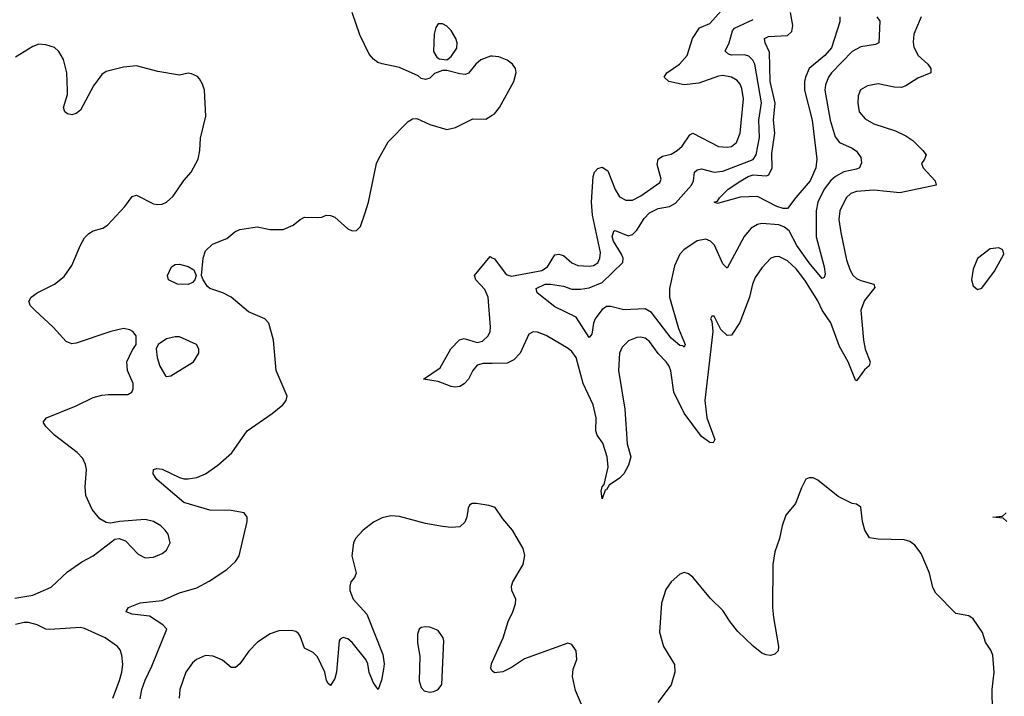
# Model space of a CAD drawing. Header units: inches. Extents: x 1843162 to 1959474, y 907081 to 1016326.
# Tile 355 of 656: x 1947809 to 1952375, y 933079 to 936217. Entities that reach past the tile are written whole.
import ezdxf

# ---------------------------------------------------------------- set-up
doc = ezdxf.new("R2010")
doc.units = ezdxf.units.IN
doc.header["$MEASUREMENT"] = 0
doc.layers.add('B9943', color=7, linetype='Continuous')
doc.layers.add('B9953', color=7, linetype='Continuous')

msp = doc.modelspace()

# ---------------------------------------------------------------- linework, layer by layer
at = {"layer": 'B9943', "color": 5}
for points, elevation in [([(1950000, 936047.2), (1949992.2, 936047.8), (1949947.3, 936030), (1949924, 936010), (1949890, 935969), (1949876.8, 935963.2), (1949850, 935965.2), (1949790, 935981.2), (1949770, 935981.2), (1949733, 935967), (1949710, 935946), (1949690, 935939), (1949670, 935944), (1949656.6, 935956.6), (1949570, 935995.1), (1949490, 936011.3), (1949470, 936018.7), (1949450, 936033.3), (1949430, 936057), (1949386.2, 936146.2), (1949350.9, 936250)], 620), ([(1947786.7, 933533.3), (1947870, 933547.1), (1947954.7, 933585.3), (1948030, 933655.8), (1948097.1, 933702.9), (1948150, 933730.6), (1948250, 933807.3), (1948270, 933811), (1948299.3, 933799.3), (1948357.7, 933737.7), (1948390, 933721.3), (1948430, 933723.7), (1948470, 933741.6), (1948490, 933757.3), (1948506.6, 933790), (1948497, 933830), (1948483.7, 933850), (1948462.7, 933870), (1948430, 933889.6), (1948390, 933898.4), (1948270.9, 933889.1), (1948230, 933881.2), (1948210, 933885.2), (1948181.1, 933901.1), (1948144.6, 933944.6), (1948115.8, 934010), (1948112.2, 934050), (1948118.3, 934130), (1948114.1, 934154.1), (1948101.6, 934181.6), (1948075.6, 934210), (1947969.7, 934290), (1947929.6, 934330), (1947918, 934350), (1947933.2, 934370), (1948070, 934426), (1948150, 934464.6), (1948190, 934475.8), (1948218.4, 934478.4), (1948310, 934478.8), (1948328.7, 934490), (1948334.5, 934505.5), (1948334.5, 934530), (1948309.3, 934590), (1948306, 934630), (1948330, 934682), (1948348.7, 934710), (1948349, 934750), (1948334, 934770), (1948319.1, 934779.1), (1948290, 934785.1), (1948231.3, 934770), (1948070, 934715.8), (1948050, 934713), (1948024.9, 934724.9), (1947964.5, 934790), (1947878.4, 934870), (1947859.5, 934890), (1947851.8, 934910), (1947862, 934930), (1947889.6, 934950), (1947969.8, 934990.2), (1948014.6, 935025.4), (1948050, 935076.3), (1948090, 935170.6), (1948110, 935204.4), (1948130, 935224.9), (1948150, 935237), (1948194, 935250), (1948216.1, 935263.9), (1948296, 935350), (1948330, 935396), (1948350, 935402.8), (1948430, 935363.1), (1948450, 935359.5), (1948470, 935361.1), (1948490, 935370.3), (1948521, 935399), (1948570, 935470.6), (1948603.7, 935510), (1948636, 935570), (1948643.7, 935610), (1948647.3, 935667.3), (1948671.8, 935770), (1948665.2, 935890), (1948657.2, 935917.2), (1948642, 935942), (1948632.7, 935952.7), (1948605.6, 935965.6), (1948590, 935969.2), (1948550, 935959.5), (1948450, 935976.4), (1948350, 936002), (1948290, 935996.3), (1948210, 935976.2), (1948190, 935962), (1948151.2, 935910), (1948090, 935797.6), (1948070, 935782), (1948050, 935775.8), (1948030, 935780.5), (1948018.4, 935790), (1948011.3, 935810), (1948029.7, 935870), (1948030.9, 935889.1), (1948027.7, 935970), (1948011.4, 936031.4), (1947990, 936069.6), (1947970, 936087.3), (1947930, 936100.7), (1947897.5, 936102.5), (1947870, 936092), (1947790, 936042.7)], 640), ([(1948366.7, 933066.7), (1948375.8, 933110), (1948390, 933154), (1948421.2, 933218.8), (1948491.7, 933390), (1948472.2, 933410), (1948410, 933450.5), (1948330, 933459.8), (1948302.9, 933470), (1948304.4, 933475.6), (1948312.7, 933490), (1948367.6, 933512.4), (1948470, 933522.5), (1948550, 933559), (1948630, 933582), (1948687.4, 933612.6), (1948770, 933667.3), (1948810, 933704.4), (1948826.6, 933730), (1948863.1, 933890), (1948863.5, 933910), (1948849.3, 933930), (1948790, 933939.8), (1948690, 933941.7), (1948570, 933978), (1948444, 934084), (1948427.3, 934110), (1948429.3, 934130), (1948445.3, 934134.7), (1948470, 934132.3), (1948550, 934092.8), (1948570, 934087.8), (1948590, 934087), (1948630, 934094.3), (1948669.9, 934110.1), (1948727.2, 934150), (1948792.7, 934207.3), (1948863.7, 934310), (1948979.3, 934390), (1949029, 934430), (1949044, 934450), (1949049, 934470), (1948997.4, 934590), (1948986, 934730), (1948964, 934810), (1948945.1, 934830), (1948870, 934861.5), (1948789.8, 934930), (1948750.3, 934950.3), (1948690, 934969.9), (1948679, 934979), (1948659.1, 935010), (1948652, 935030), (1948659.6, 935110), (1948670, 935144.9), (1948703.6, 935176.4), (1948770, 935202), (1948807.2, 935232.8), (1948830, 935243.2), (1948910, 935256.1), (1948970, 935243), (1949030, 935243.8), (1949077, 935263), (1949110, 935290.4), (1949130, 935300.5), (1949190, 935299.3), (1949210, 935301.6), (1949230, 935310.4), (1949250, 935308.2), (1949270, 935300.5), (1949330, 935247.3), (1949350, 935237.3), (1949370, 935238.8), (1949390, 935258), (1949410, 935316), (1949425.7, 935370), (1949463.9, 935550), (1949472.2, 935570), (1949517.6, 935650), (1949610, 935744), (1949630, 935757.3), (1949650, 935758.8), (1949710, 935730.6), (1949790, 935707.7), (1949830, 935716.3), (1949910, 935757.1), (1949970, 935755.8), (1950000, 935774.3)], 620), ([(1950000, 934622.6), (1949957.6, 934622.4), (1949930, 934615.2), (1949909.6, 934590.4), (1949890, 934549.7), (1949870, 934527.2), (1949850, 934515.8), (1949830, 934512.6), (1949810, 934515.6), (1949750, 934538.4), (1949682, 934550), (1949758.2, 934601.8), (1949808.7, 934690), (1949847.7, 934732.3), (1949870, 934737.5), (1949930, 934719.2), (1949954.8, 934725.2), (1949981, 934750), (1949989.9, 934770), (1949992.2, 934790), (1949980.6, 934930), (1949965.6, 934965.6), (1949924.1, 935010), (1949918, 935030), (1949990, 935118), (1950000, 935112.4)], 580), ([(1950000, 933958.6), (1949984.1, 933964.1), (1949927.7, 933972.3), (1949907.7, 933972.3), (1949894.8, 933965.2), (1949888.1, 933951.9), (1949883, 933910), (1949873.8, 933886.2), (1949850, 933865.1), (1949810, 933861.6), (1949770, 933866.3), (1949690, 933880.5), (1949570, 933913), (1949530, 933915.8), (1949490, 933906.6), (1949450, 933886.6), (1949401.3, 933850), (1949365.3, 933810), (1949357, 933790), (1949349.1, 933730), (1949368.4, 933650), (1949362, 933630), (1949344.9, 933610), (1949339.5, 933590), (1949340.3, 933570), (1949355.5, 933530), (1949419.1, 933459.1), (1949492.7, 933272.7), (1949498.3, 933230), (1949495.4, 933204.6), (1949486.7, 933153.3), (1949470.4, 933109.6), (1949450, 933140.9), (1949430, 933189.5), (1949422.6, 933230), (1949413.3, 933250), (1949350, 933327.8), (1949330, 933345.6), (1949308.8, 933351.2), (1949295.5, 933344.5), (1949290, 933335.3), (1949278, 933190), (1949270, 933161.2), (1949250, 933129.6), (1949238.6, 933138.6), (1949231.8, 933151.8), (1949223.1, 933190), (1949190, 933261.3), (1949170, 933282.6), (1949130, 933302), (1949110, 933358), (1949101.6, 933370), (1949090, 933378.9), (1949070, 933383.5), (1949010, 933382), (1948970, 933368.6), (1948912.2, 933330), (1948872.1, 933287.9), (1948830, 933229.6), (1948810, 933212), (1948790, 933212.3), (1948750, 933246.6), (1948705.6, 933265.6), (1948670, 933267.6), (1948628.5, 933250), (1948610, 933234.3), (1948579.6, 933190), (1948551.5, 933110), (1948548.9, 933070)], 620), ([(1948240.4, 933070), (1948272.2, 933152.2), (1948283.1, 933190), (1948286.3, 933226.3), (1948282.6, 933270), (1948274.8, 933294.8), (1948262, 933310), (1948204.5, 933350), (1948110, 933392.8), (1948090, 933397.8), (1947947.9, 933387.9), (1947930, 933389.8), (1947890.5, 933410.5), (1947850, 933421.1), (1947830, 933421.6), (1947790, 933412.1)], 640), ([(1950000, 933197), (1949998.5, 933198.5), (1949993.7, 933210), (1949996.8, 933230), (1950000, 933237.1)], 620)]:
    msp.add_lwpolyline(points, dxfattribs=dict(at, elevation=elevation))
for points, elevation in [([(1949770, 936198), (1949750, 936197.2), (1949739.3, 936180.7), (1949730.4, 936149.6), (1949728.5, 936068.5), (1949743, 936043), (1949754.4, 936034.4), (1949790, 936031), (1949810, 936046), (1949835.6, 936084.4), (1949837, 936110), (1949831.6, 936130), (1949810, 936166.6), (1949790, 936186.6)], 620), ([(1948590, 934988.4), (1948541.2, 934990), (1948499.5, 935010), (1948494, 935030), (1948512, 935070), (1948530, 935082), (1948550, 935082.4), (1948590, 935071.6), (1948615.9, 935056), (1948627.1, 935030), (1948620.6, 935010), (1948610, 934998.5)], 620), ([(1948530, 934746), (1948490, 934736), (1948451.3, 934710), (1948441, 934690), (1948446, 934650), (1948458, 934610), (1948485.4, 934565.4), (1948490, 934562), (1948510, 934564.7), (1948615.3, 934630), (1948639, 934670), (1948639, 934690), (1948628, 934710), (1948550, 934745.2)], 640), ([(1949690, 933401.2), (1949670, 933397.2), (1949661, 933390), (1949653.4, 933366.6), (1949653, 933327), (1949664.8, 933264.8), (1949660.8, 933150), (1949670, 933119.1), (1949684.2, 933104.2), (1949710, 933098), (1949730, 933101.7), (1949750, 933110.4), (1949765.7, 933134.3), (1949776.2, 933336.2), (1949772.7, 933350), (1949750, 933384), (1949710, 933399.3)], 640)]:
    msp.add_lwpolyline(points, close=True, dxfattribs=dict(at, elevation=elevation))
at = {"layer": 'B9953', "color": 5}
for points, elevation in [([(1950000, 935112.4), (1950010, 935106.9), (1950060.9, 935040.9), (1950070, 935032.8), (1950090, 935026.9), (1950230, 935053), (1950257, 935070), (1950290, 935126.2), (1950309, 935130), (1950330, 935123.2), (1950370, 935089.3), (1950396.8, 935076.8), (1950450, 935073.2), (1950470, 935076.8), (1950490.3, 935089.7), (1950499.9, 935110), (1950502.6, 935137.4), (1950465.4, 935310), (1950461.1, 935370), (1950467.9, 935490), (1950474.5, 935510), (1950490, 935526.6), (1950510, 935532.4), (1950536.4, 935516.4), (1950570, 935428.4), (1950590, 935394.6), (1950620.2, 935380.2), (1950650, 935380.2), (1950690, 935399.8), (1950777.7, 935462.3), (1950783.3, 935476.7), (1950765.6, 935545.6), (1950769.4, 935570.6), (1950790, 935583), (1950830, 935593), (1950857.8, 935610), (1950881.2, 935630), (1950916.6, 935683.4), (1950930, 935690.3), (1951050, 935629.2), (1951090, 935625), (1951110, 935628.4), (1951133.2, 935646.8), (1951150, 935690.8), (1951165.4, 935850), (1951157.4, 935897.4), (1951150, 935916.9), (1951135.3, 935935.3), (1951110, 935950.6), (1951070, 935957.2), (1951050, 935955), (1950957.8, 935922.2), (1950890, 935914.5), (1950818.4, 935930), (1950797.7, 935950), (1950809.7, 935970), (1950868.9, 936010), (1950904.6, 936050), (1950928.5, 936130), (1950961.7, 936178.3), (1951010, 936198.4), (1951061.7, 936258.3)], 580), ([(1951990.1, 936229.9), (1951955.5, 936150), (1951951.7, 936111.7), (1951956, 936090), (1951975.9, 936050), (1952021, 936010), (1952034.3, 935990), (1952034.3, 935970), (1951974.5, 935945.5), (1951919, 935910), (1951897.5, 935902.5), (1951863.4, 935903.4), (1951790, 935919.8), (1951740.7, 935910), (1951708.7, 935891.3), (1951697.1, 935862.9), (1951695.4, 935830), (1951702.6, 935790), (1951730, 935756.9), (1951770, 935733.7), (1951870, 935701.7), (1951918.3, 935678.3), (1951950, 935656.3), (1951997.4, 935610), (1952012.2, 935590), (1952005.5, 935570), (1951990.8, 935549.2), (1951998.7, 935530), (1952054.3, 935470), (1952059.1, 935450), (1951890, 935413.6), (1951770, 935426), (1951690, 935419.8), (1951663.6, 935410), (1951641.5, 935390), (1951612.6, 935330), (1951608.3, 935290), (1951616.1, 935230), (1951643.2, 935103.2), (1951657.8, 935057.8), (1951672.5, 935032.5), (1951690, 935016.9), (1951710, 935006.4), (1951770.4, 934990), (1951774.5, 934974.5), (1951726.2, 934913.8), (1951709.4, 934870), (1951721.2, 934730), (1951730, 934688.5), (1951753.6, 934630), (1951748.4, 934611.6), (1951726.6, 934593.4), (1951690, 934541.6), (1951685.1, 934545.1), (1951650.3, 934630.3), (1951610, 934701.1), (1951570.2, 934810.2), (1951529.5, 934870), (1951510, 934912.5), (1951450, 935009.2), (1951410, 935061.1), (1951370, 935099.1), (1951330, 935118), (1951310, 935117.4), (1951292.7, 935110), (1951250, 935065.3), (1951219.4, 935020.6), (1951206.9, 934990), (1951193.1, 934930), (1951147.7, 934812.3), (1951110, 934753), (1951090, 934752.8), (1951060, 934780), (1951030, 934842), (1951018, 934842), (1951012, 934830), (1951018.5, 934818.5), (1951023.7, 934770), (1950986.6, 934450), (1950995.1, 934370), (1951032.1, 934270), (1951025.2, 934254.8), (1951010, 934255.1), (1950970, 934283.4), (1950890, 934391.8), (1950843.1, 934490), (1950828.2, 934588.2), (1950820.2, 934610), (1950807.4, 934630), (1950769.1, 934669.1), (1950730, 934723.5), (1950710, 934739.3), (1950690, 934744.2), (1950670, 934743.1), (1950632.7, 934727.3), (1950602.5, 934697.5), (1950590.2, 934669.8), (1950586.2, 934590), (1950615.4, 934410), (1950626.6, 934250), (1950642.7, 934190), (1950632.3, 934150), (1950610.1, 934110), (1950590, 934089.8), (1950542.2, 934057.8), (1950530, 934036), (1950524.5, 934035.5), (1950510, 933995.3), (1950505.1, 934030), (1950510, 934050.6), (1950518.5, 934061.5), (1950537.8, 934142.2), (1950532.7, 934190), (1950512.6, 934252.6), (1950486.3, 934290), (1950481.2, 934310), (1950481.6, 934370), (1950468.4, 934430), (1950422.5, 934530), (1950390, 934649.7), (1950370, 934678.4), (1950351.6, 934691.6), (1950250, 934751.6), (1950210, 934767.4), (1950190, 934769.7), (1950170, 934758), (1950129.7, 934670.3), (1950100.6, 934639.4), (1950070, 934623), (1950000, 934622.6)], 580), ([(1951783, 936230), (1951798, 936210), (1951792.9, 936110), (1951778.2, 936101.8), (1951710, 936090.7), (1951670, 936069.8), (1951573.5, 935970), (1951559.5, 935950), (1951545, 935915), (1951543.3, 935890), (1951567.2, 935750), (1951590, 935674), (1951610, 935647.6), (1951670, 935621.5), (1951690, 935606.5), (1951710, 935578), (1951712.9, 935552.9), (1951703.6, 935530), (1951690, 935523.2), (1951630, 935510.4), (1951592.5, 935490), (1951570, 935471.6), (1951539.9, 935430), (1951509.6, 935370), (1951502.3, 935330), (1951503, 935210), (1951539.2, 935070), (1951543.6, 935036.4), (1951539, 935021), (1951530, 935015.8), (1951470, 935088.8), (1951413.2, 935170), (1951377.5, 935237.5), (1951355.1, 935255.1), (1951330, 935264.9), (1951250, 935272), (1951230, 935267.1), (1951200.9, 935250), (1951168.1, 935211.9), (1951090, 935064.7), (1951070, 935084.4), (1951030.3, 935170.3), (1951011.8, 935190), (1950990, 935198.1), (1950950, 935191), (1950889.2, 935150), (1950869.4, 935130), (1950844.9, 935075.1), (1950822.5, 934970), (1950822.1, 934930), (1950864.4, 934784.4), (1950895.6, 934710), (1950890, 934698), (1950884.4, 934704.4), (1950870, 934706.3), (1950830, 934739.8), (1950738.2, 934858.2), (1950710, 934875.7), (1950610, 934870.4), (1950550, 934886.3), (1950530, 934887.3), (1950508.3, 934871.7), (1950478.2, 934830), (1950470.2, 934810), (1950461.3, 934758.7), (1950450, 934742.9), (1950390, 934837.1), (1950290, 934885.7), (1950209.2, 934950), (1950204.2, 934970), (1950246.3, 934990), (1950270.8, 934990.9), (1950330, 934980.1), (1950370, 934966.7), (1950410, 934966.5), (1950450, 934973.9), (1950510, 934998.3), (1950606.4, 935090), (1950607.3, 935110), (1950600.4, 935130), (1950563.1, 935190), (1950556.5, 935210), (1950564.2, 935235.8), (1950570, 935239.2), (1950630, 935214.8), (1950650, 935220.6), (1950670, 935240.2), (1950705.1, 935294.9), (1950730, 935320.9), (1950770, 935340.5), (1950821.5, 935350), (1950850, 935366.4), (1950924.9, 935450), (1950933.4, 935470), (1950938.7, 935510), (1950950, 935520.7), (1950970, 935524.6), (1951030, 935509.2), (1951070, 935514.5), (1951210, 935568.6), (1951223.8, 935590), (1951238.9, 935670), (1951236.4, 935750), (1951248.2, 935831.8), (1951218.4, 936010), (1951209.2, 936029.2), (1951190, 936047.3), (1951170, 936053.1), (1951110, 936051.9), (1951096.1, 936056.1), (1951079.7, 936070), (1951099, 936110), (1951114.9, 936165.1), (1951123.3, 936176.7), (1951210, 936217.8)], 560), ([(1951612.6, 936230), (1951612.9, 936207.1), (1951573.1, 936086.9), (1951542.5, 936050), (1951470.1, 935990), (1951452.7, 935950), (1951448.4, 935930), (1951448.8, 935890), (1951483.9, 935750), (1951506.2, 935570), (1951501.2, 935530), (1951474.2, 935470), (1951407.5, 935392.5), (1951370, 935341.1), (1951350, 935340.5), (1951319.8, 935350), (1951230, 935396.9), (1951150, 935393), (1951044.8, 935364.8), (1951029.5, 935370), (1951045.6, 935374.4), (1951054.5, 935390), (1951094.7, 935430), (1951152.8, 935470), (1951186.9, 935490), (1951210, 935496.6), (1951270, 935492.8), (1951283.3, 935496.7), (1951297.7, 935530), (1951296.7, 935596.7), (1951311.2, 935690), (1951304.6, 935750), (1951312.5, 935830), (1951289.4, 935930), (1951285.8, 936065.8), (1951265.6, 936110), (1951262.2, 936130), (1951281.1, 936138.9), (1951370, 936143.1), (1951390, 936161.5), (1951393.8, 936190), (1951383.6, 936250)], 540), ([(1950000, 935774.3), (1950010, 935780.4), (1950033.3, 935810), (1950099.6, 935930), (1950111.4, 935971.4), (1950107.3, 935990), (1950094.5, 936010), (1950070, 936029.6), (1950030, 936044.7), (1950000, 936047.2)], 620), ([(1952320.9, 933010), (1952319.2, 933110), (1952328.3, 933190), (1952321.1, 933270), (1952312.9, 933292.9), (1952287.8, 933330), (1952274.1, 933374.1), (1952230, 933438.4), (1952210, 933452.6), (1952150, 933463.5), (1952057.2, 933557.2), (1952043.1, 933583.1), (1952027.8, 933650), (1951990, 933740.7), (1951960.3, 933780.3), (1951937.1, 933797.1), (1951910, 933804.4), (1951790, 933807.8), (1951750, 933814.5), (1951728.2, 933850), (1951717.6, 933890), (1951710, 933955.3), (1951689.1, 933969.1), (1951670, 933972.3), (1951605.2, 934005.2), (1951510, 934081.2), (1951488, 934092), (1951470, 934092.3), (1951454.8, 934085.2), (1951434.4, 934045.6), (1951406.5, 933973.5), (1951361.8, 933918.2), (1951344.6, 933870), (1951332.9, 933810), (1951311.5, 933748.5), (1951301.1, 933690), (1951300.3, 933490), (1951304.4, 933444.4), (1951328.5, 933310), (1951325.5, 933290), (1951310, 933274.5), (1951290, 933268.3), (1951270, 933271.1), (1951250, 933279.2), (1951210, 933310.9), (1951139.8, 933379.8), (1951104.1, 933424.1), (1951070, 933476.9), (1951012.7, 933532.7), (1950930, 933632), (1950910, 933646.6), (1950890, 933652.3), (1950870, 933646), (1950830.6, 933610), (1950805.7, 933574.3), (1950784.9, 933510), (1950775.8, 933375.8), (1950794, 933310), (1950845.9, 933225.9), (1950847.6, 933190), (1950830, 933131.6), (1950768.9, 933050)], 620), ([(1950000, 933237.1), (1950050.8, 933350), (1950074.1, 933425.9), (1950095.8, 933470), (1950107.8, 933507.8), (1950109.7, 933530), (1950090.8, 933570), (1950089.8, 933590.2), (1950096.1, 933610), (1950144.2, 933690), (1950152, 933732), (1950143.9, 933763.9), (1950094, 933850), (1950050, 933901.2), (1950013.8, 933953.8), (1950000, 933958.6)], 620), ([(1952386.6, 933890), (1952370, 933904.5), (1952322, 933910), (1952366.2, 933913.8), (1952382.9, 933930)], 580), ([(1950419.4, 933030), (1950386.2, 933106.2), (1950372.2, 933170), (1950375.4, 933204.6), (1950392.2, 933250), (1950389.5, 933290), (1950370, 933319.3), (1950350, 933324.5), (1950150, 933253.3), (1950090, 933212.3), (1950050, 933191.6), (1950010, 933187.1), (1950000, 933197)], 620)]:
    msp.add_lwpolyline(points, dxfattribs=dict(at, elevation=elevation))
at = {"layer": 'B9953', "color": 5, "elevation": 620}
msp.add_lwpolyline([(1952350, 935159.3), (1952310, 935154), (1952250, 935109.2), (1952230, 935059), (1952223.1, 935010), (1952230, 934982), (1952250, 934966), (1952270, 934971), (1952329.5, 935050), (1952372.3, 935130), (1952368.7, 935150)], close=True, dxfattribs=at)

doc.saveas('drawing.dxf')
